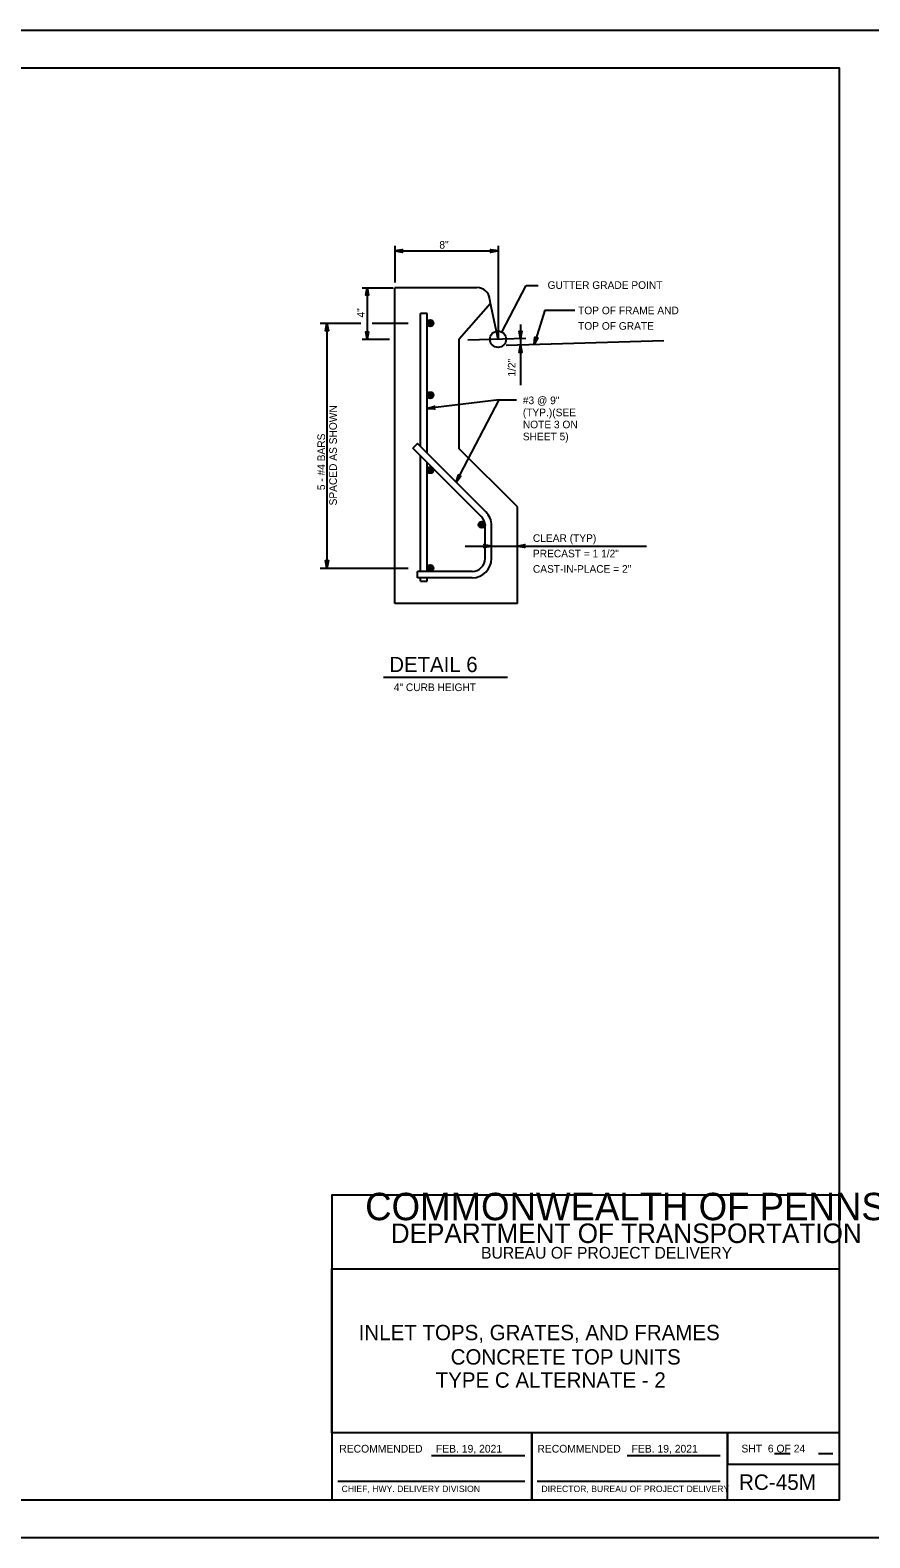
# Model space of a CAD drawing. Extents: x 2087776 to 2104538, y 970919 to 982612.
# Drawn here: x 2089436 to 2090522, y 978715 to 980663 of the extents above; entities that cross this region are included whole.
import ezdxf

# ---------------------------------------------------------------- set-up
doc = ezdxf.new("R2010")
doc.units = 0
doc.layers.add('1', color=7, linetype='Continuous')
doc.layers.add('PLT-BNDY', color=7, linetype='Continuous')

msp = doc.modelspace()

# ---------------------------------------------------------------- linework, layer by layer
at = {"layer": '1'}
for p, q in [((2089907.6, 980384.6), (2089907.6, 980337.3)), ((2089907.6, 980378), (2090041, 980378)), ((2090041, 980384.6), (2090041, 980323.4)), ((2090041, 980376), (2090041, 980263.9)), ((2089865.4, 980330.5), (2089905.3, 980330.5)), ((2089871.9, 980330.5), (2089871.9, 980263.9)), ((2089907.6, 979922.2), (2089907.6, 980330.5)), ((2090013.8, 980330.5), (2089907.6, 980330.5)), ((2090031.5, 980310.2), (2090030.3, 980315.9)), ((2090045.8, 980273.2), (2090077.6, 980333.5)), ((2090077.6, 980333.5), (2090092.7, 980333.5)), ((2089941, 980125.1), (2089941, 980297.2)), ((2089949.3, 980297.2), (2089941, 980297.2)), ((2089949.3, 980116.7), (2089949.3, 980297.2)), ((2090031.5, 980310.2), (2089991, 980263.9)), ((2090041, 980263.9), (2090031.5, 980310.2)), ((2090101.4, 980301.4), (2090087.7, 980257)), ((2090101.4, 980301.4), (2090140.1, 980301.4)), ((2089811, 980284.7), (2089863.6, 980284.7)), ((2089819.8, 980284.7), (2089819.8, 979968)), ((2089878.5, 980284.7), (2089924.8, 980284.7)), ((2090070.2, 980283.1), (2090070.2, 980204.5)), ((2089865.4, 980263.9), (2089900.7, 980263.9)), ((2089991, 980122.2), (2089991, 980263.9)), ((2090076.8, 980264.9), (2090002, 980262.7)), ((2090041, 980263.9), (2090041, 980263.9)), ((2090255.5, 980261.9), (2090051.5, 980255.9)), ((2090069.8, 980274.5), (2090069.8, 980266.1)), ((2090042.5, 980185.7), (2089949.3, 980174.3)), ((2089987, 980079), (2090042.5, 980185.7)), ((2090042.5, 980185.7), (2090064.8, 980185.7)), ((2089936.8, 980129.2), (2089930.9, 980123.3)), ((2090019.4, 980034.8), (2089930.9, 980123.3)), ((2090025.3, 980040.7), (2089936.8, 980129.2)), ((2090066, 980047.2), (2089991, 980122.2)), ((2089941, 979963.8), (2089941, 980113.3)), ((2089949.3, 979963.8), (2089949.3, 980105)), ((2090066, 979922.2), (2090066, 980047.2)), ((2090024.3, 979980.5), (2090024.3, 980023)), ((2090032.6, 979980.5), (2090032.6, 980023)), ((2089998.4, 979996.5), (2090233, 979996.5)), ((2089811, 979968), (2089924.8, 979968)), ((2090007.6, 979963.8), (2089936.8, 979963.8)), ((2089936.8, 979955.5), (2089936.8, 979963.8)), ((2090007.6, 979955.5), (2089936.8, 979955.5)), ((2089941, 979951.3), (2089941, 979955.5)), ((2089941, 979951.3), (2089949.3, 979951.3)), ((2089949.3, 979951.3), (2089949.3, 979955.5)), ((2090066, 979922.2), (2089907.6, 979922.2)), ((2089892.9, 979827.3), (2090053.1, 979827.3)), ((2089955.2, 978820.9), (2090075.6, 978820.9)), ((2090207.8, 978820.9), (2090328.2, 978820.9)), ((2090398.4, 978823.5), (2090418.6, 978823.5)), ((2090455.1, 978823.5), (2090473.9, 978823.5)), ((2089834, 978787.8), (2090075.6, 978787.8)), ((2090091.7, 978787.8), (2090328.2, 978787.8))]:
    msp.add_line(p, q, dxfattribs=at)
for points in [[(2090482.4, 978763.8), (2090482.4, 980614.2), (2087903.6, 980614.2), (2087903.6, 978763.8), (2090482.4, 978763.8), (2090482.4, 978850.3), (2089826.2, 978850.3), (2089826.2, 979062.5), (2090482.4, 979062.5), (2090482.4, 979157.5), (2089826.2, 979157.5), (2089826.2, 978763.8), (2090084.7, 978763.8), (2090084.7, 978850.3), (2090084.7, 978763.8), (2090337.4, 978763.8), (2090337.4, 978850.3), (2090337.4, 978809.9), (2090482.4, 978809.9)], [(2089907.6, 980378), (2089917.4, 980379.9), (2089917, 980379.6), (2089916.7, 980379.3), (2089916.5, 980379), (2089916.3, 980378.7), (2089916.2, 980378.4), (2089916.2, 980378), (2089916.2, 980377.7), (2089916.3, 980377.4), (2089916.5, 980377), (2089916.7, 980376.7), (2089917, 980376.5), (2089917.4, 980376.2), (2089907.6, 980378), (2089917, 980376.5), (2089916.7, 980376.7), (2089907.6, 980378), (2089916.5, 980377), (2089916.3, 980377.4), (2089907.6, 980378), (2089916.2, 980377.7), (2089916.2, 980378), (2089907.6, 980378), (2089916.2, 980378.4), (2089916.3, 980378.7), (2089907.6, 980378), (2089916.5, 980379), (2089916.7, 980379.3), (2089907.6, 980378), (2089917, 980379.6)], [(2090041, 980378), (2090031.2, 980376.2), (2090031.6, 980376.5), (2090031.9, 980376.7), (2090032.1, 980377), (2090032.3, 980377.4), (2090032.4, 980377.7), (2090032.4, 980378), (2090032.4, 980378.4), (2090032.3, 980378.7), (2090032.1, 980379), (2090031.9, 980379.3), (2090031.6, 980379.6), (2090031.2, 980379.9), (2090041, 980378), (2090031.6, 980379.6), (2090031.9, 980379.3), (2090041, 980378), (2090032.1, 980379), (2090032.3, 980378.7), (2090041, 980378), (2090032.4, 980378.4), (2090032.4, 980378), (2090041, 980378), (2090032.4, 980377.7), (2090032.3, 980377.4), (2090041, 980378), (2090032.1, 980377), (2090031.9, 980376.7), (2090041, 980378), (2090031.6, 980376.5)], [(2089871.9, 980330.5), (2089873.7, 980320.7), (2089873.4, 980321.1), (2089873.2, 980321.5), (2089872.8, 980321.7), (2089872.5, 980321.9), (2089872.2, 980321.9), (2089871.9, 980322), (2089871.5, 980321.9), (2089871.2, 980321.9), (2089870.9, 980321.7), (2089870.5, 980321.5), (2089870.3, 980321.1), (2089870, 980320.7), (2089871.9, 980330.5), (2089870.3, 980321.1), (2089870.5, 980321.5), (2089871.9, 980330.5), (2089870.9, 980321.7), (2089871.2, 980321.9), (2089871.9, 980330.5), (2089871.5, 980321.9), (2089871.9, 980322), (2089871.9, 980330.5), (2089872.2, 980321.9), (2089872.5, 980321.9), (2089871.9, 980330.5), (2089872.8, 980321.7), (2089873.2, 980321.5), (2089871.9, 980330.5), (2089873.4, 980321.1)], [(2089819.8, 980284.7), (2089821.7, 980274.9), (2089821.4, 980275.3), (2089821.2, 980275.7), (2089820.8, 980275.9), (2089820.5, 980276.1), (2089820.2, 980276.1), (2089819.8, 980276.2), (2089819.5, 980276.1), (2089819.2, 980276.1), (2089818.9, 980275.9), (2089818.5, 980275.7), (2089818.3, 980275.3), (2089818, 980274.9), (2089819.8, 980284.7), (2089818.3, 980275.3), (2089818.5, 980275.7), (2089819.8, 980284.7), (2089818.9, 980275.9), (2089819.2, 980276.1), (2089819.8, 980284.7), (2089819.5, 980276.1), (2089819.8, 980276.2), (2089819.8, 980284.7), (2089820.2, 980276.1), (2089820.5, 980276.1), (2089819.8, 980284.7), (2089820.8, 980275.9), (2089821.2, 980275.7), (2089819.8, 980284.7), (2089821.4, 980275.3)], [(2089871.9, 980263.9), (2089870, 980273.7), (2089870.3, 980273.3), (2089870.5, 980272.9), (2089870.9, 980272.7), (2089871.2, 980272.5), (2089871.5, 980272.5), (2089871.9, 980272.4), (2089872.2, 980272.5), (2089872.5, 980272.5), (2089872.8, 980272.7), (2089873.2, 980272.9), (2089873.4, 980273.3), (2089873.7, 980273.7), (2089871.9, 980263.9), (2089873.4, 980273.3), (2089873.2, 980272.9), (2089871.9, 980263.9), (2089872.8, 980272.7), (2089872.5, 980272.5), (2089871.9, 980263.9), (2089872.2, 980272.5), (2089871.9, 980272.4), (2089871.9, 980263.9), (2089871.5, 980272.5), (2089871.2, 980272.5), (2089871.9, 980263.9), (2089870.9, 980272.7), (2089870.5, 980272.9), (2089871.9, 980263.9), (2089870.3, 980273.3)], [(2090070.2, 980264.7), (2090068.4, 980274.5), (2090068.6, 980274.1), (2090068.9, 980273.8), (2090069.2, 980273.6), (2090069.5, 980273.4), (2090069.9, 980273.3), (2090070.2, 980273.3), (2090070.5, 980273.3), (2090070.8, 980273.4), (2090071.2, 980273.6), (2090071.5, 980273.8), (2090071.8, 980274.1), (2090072, 980274.5), (2090070.2, 980264.7), (2090071.8, 980274.1), (2090071.5, 980273.8), (2090070.2, 980264.7), (2090071.2, 980273.6), (2090070.8, 980273.4), (2090070.2, 980264.7), (2090070.5, 980273.3), (2090070.2, 980273.3), (2090070.2, 980264.7), (2090069.9, 980273.3), (2090069.5, 980273.4), (2090070.2, 980264.7), (2090069.2, 980273.6), (2090068.9, 980273.8), (2090070.2, 980264.7), (2090068.6, 980274.1)], [(2090070.2, 980256.4), (2090072, 980246.7), (2090071.8, 980247), (2090071.5, 980247.4), (2090071.2, 980247.6), (2090070.8, 980247.8), (2090070.5, 980247.9), (2090070.2, 980247.9), (2090069.9, 980247.9), (2090069.5, 980247.8), (2090069.2, 980247.6), (2090068.9, 980247.4), (2090068.6, 980247), (2090068.4, 980246.7), (2090070.2, 980256.4), (2090068.6, 980247), (2090068.9, 980247.4), (2090070.2, 980256.4), (2090069.2, 980247.6), (2090069.5, 980247.8), (2090070.2, 980256.4), (2090069.9, 980247.9), (2090070.2, 980247.9), (2090070.2, 980256.4), (2090070.5, 980247.9), (2090070.8, 980247.8), (2090070.2, 980256.4), (2090071.2, 980247.6), (2090071.5, 980247.4), (2090070.2, 980256.4), (2090071.8, 980247)], [(2090087.7, 980257), (2090088.8, 980266.8), (2090088.9, 980266.4), (2090089.1, 980266), (2090089.3, 980265.7), (2090089.6, 980265.4), (2090089.9, 980265.3), (2090090.2, 980265.1), (2090090.5, 980265.1), (2090090.9, 980265), (2090091.2, 980265.1), (2090091.6, 980265.2), (2090092, 980265.5), (2090092.3, 980265.8), (2090087.7, 980257), (2090092, 980265.5), (2090091.6, 980265.2), (2090087.7, 980257), (2090091.2, 980265.1), (2090090.9, 980265), (2090087.7, 980257), (2090090.5, 980265.1), (2090090.2, 980265.1), (2090087.7, 980257), (2090089.9, 980265.3), (2090089.6, 980265.4), (2090087.7, 980257), (2090089.3, 980265.7), (2090089.1, 980266), (2090087.7, 980257), (2090088.9, 980266.4)], [(2089949.3, 980174.3), (2089958.8, 980177.3), (2089958.4, 980177), (2089958.1, 980176.7), (2089957.9, 980176.3), (2089957.8, 980176), (2089957.8, 980175.6), (2089957.8, 980175.3), (2089957.8, 980175), (2089957.9, 980174.7), (2089958.2, 980174.4), (2089958.4, 980174.1), (2089958.8, 980173.9), (2089959.2, 980173.6), (2089949.3, 980174.3), (2089958.8, 980173.9), (2089958.4, 980174.1), (2089949.3, 980174.3), (2089958.2, 980174.4), (2089957.9, 980174.7), (2089949.3, 980174.3), (2089957.8, 980175), (2089957.8, 980175.3), (2089949.3, 980174.3), (2089957.8, 980175.6), (2089957.8, 980176), (2089949.3, 980174.3), (2089957.9, 980176.3), (2089958.1, 980176.7), (2089949.3, 980174.3), (2089958.4, 980177)], [(2089987, 980079), (2089989.9, 980088.5), (2089989.9, 980088.1), (2089990, 980087.6), (2089990.2, 980087.3), (2089990.4, 980087), (2089990.7, 980086.8), (2089990.9, 980086.6), (2089991.3, 980086.5), (2089991.6, 980086.4), (2089991.9, 980086.4), (2089992.3, 980086.4), (2089992.7, 980086.6), (2089993.1, 980086.9), (2089987, 980079), (2089992.7, 980086.6), (2089992.3, 980086.4), (2089987, 980079), (2089991.9, 980086.4), (2089991.6, 980086.4), (2089987, 980079), (2089991.3, 980086.5), (2089990.9, 980086.6), (2089987, 980079), (2089990.7, 980086.8), (2089990.4, 980087), (2089987, 980079), (2089990.2, 980087.3), (2089990, 980087.6), (2089987, 980079), (2089989.9, 980088.1)], [(2090032.6, 979996.5), (2090022.8, 979994.7), (2090023.2, 979995), (2090023.6, 979995.2), (2090023.8, 979995.6), (2090024, 979995.9), (2090024, 979996.2), (2090024.1, 979996.5), (2090024, 979996.9), (2090024, 979997.2), (2090023.8, 979997.5), (2090023.6, 979997.9), (2090023.2, 979998.1), (2090022.8, 979998.4), (2090032.6, 979996.5), (2090023.2, 979998.1), (2090023.6, 979997.9), (2090032.6, 979996.5), (2090023.8, 979997.5), (2090024, 979997.2), (2090032.6, 979996.5), (2090024, 979996.9), (2090024.1, 979996.5), (2090032.6, 979996.5), (2090024, 979996.2), (2090024, 979995.9), (2090032.6, 979996.5), (2090023.8, 979995.6), (2090023.6, 979995.2), (2090032.6, 979996.5), (2090023.2, 979995)], [(2090066, 979996.5), (2090075.8, 979998.4), (2090075.4, 979998.1), (2090075, 979997.9), (2090074.8, 979997.5), (2090074.6, 979997.2), (2090074.6, 979996.9), (2090074.5, 979996.5), (2090074.6, 979996.2), (2090074.6, 979995.9), (2090074.8, 979995.6), (2090075, 979995.2), (2090075.4, 979995), (2090075.8, 979994.7), (2090066, 979996.5), (2090075.4, 979995), (2090075, 979995.2), (2090066, 979996.5), (2090074.8, 979995.6), (2090074.6, 979995.9), (2090066, 979996.5), (2090074.6, 979996.2), (2090074.5, 979996.5), (2090066, 979996.5), (2090074.6, 979996.9), (2090074.6, 979997.2), (2090066, 979996.5), (2090074.8, 979997.5), (2090075, 979997.9), (2090066, 979996.5), (2090075.4, 979998.1)], [(2089819.8, 979968), (2089818, 979977.8), (2089818.3, 979977.4), (2089818.5, 979977), (2089818.9, 979976.9), (2089819.2, 979976.7), (2089819.5, 979976.6), (2089819.8, 979976.5), (2089820.2, 979976.6), (2089820.5, 979976.7), (2089820.8, 979976.9), (2089821.2, 979977), (2089821.4, 979977.4), (2089821.7, 979977.8), (2089819.8, 979968), (2089821.4, 979977.4), (2089821.2, 979977), (2089819.8, 979968), (2089820.8, 979976.9), (2089820.5, 979976.7), (2089819.8, 979968), (2089820.2, 979976.6), (2089819.8, 979976.5), (2089819.8, 979968), (2089819.5, 979976.6), (2089819.2, 979976.7), (2089819.8, 979968), (2089818.9, 979976.9), (2089818.5, 979977), (2089819.8, 979968), (2089818.3, 979977.4)]]:
    msp.add_lwpolyline(points, dxfattribs=at)
for centre, radius in [((2089953.5, 980284.7), 4.17), ((2089953.5, 980284.7), 3.87), ((2089953.5, 980284.7), 3.58), ((2089953.5, 980284.7), 3.28), ((2089953.5, 980284.7), 2.98), ((2089953.5, 980284.7), 2.69), ((2089953.5, 980284.7), 2.39), ((2089953.5, 980284.7), 2.1), ((2089953.5, 980284.7), 1.8), ((2089953.5, 980284.7), 1.5), ((2089953.5, 980284.7), 1.21), ((2089953.5, 980284.7), 0.912), ((2089953.5, 980284.7), 0.616), ((2089953.5, 980284.7), 0.32), ((2090041, 980263.9), 10.5), ((2089953.5, 980191.5), 4.17), ((2089953.5, 980191.5), 3.87), ((2089953.5, 980191.5), 3.58), ((2089953.5, 980191.5), 3.28), ((2089953.5, 980191.5), 2.98), ((2089953.5, 980191.5), 2.69), ((2089953.5, 980191.5), 2.39), ((2089953.5, 980191.5), 2.1), ((2089953.5, 980191.5), 1.8), ((2089953.5, 980191.5), 1.5), ((2089953.5, 980191.5), 1.21), ((2089953.5, 980191.5), 0.912), ((2089953.5, 980191.5), 0.616), ((2089953.5, 980191.5), 0.32), ((2089953.5, 980094.8), 4.17), ((2089953.5, 980094.8), 3.87), ((2089953.5, 980094.8), 3.58), ((2089953.5, 980094.8), 3.28), ((2089953.5, 980094.8), 2.98), ((2089953.5, 980094.8), 2.69), ((2089953.5, 980094.8), 2.39), ((2089953.5, 980094.8), 2.1), ((2089953.5, 980094.8), 1.8), ((2089953.5, 980094.8), 1.5), ((2089953.5, 980094.8), 1.21), ((2089953.5, 980094.8), 0.912), ((2089953.5, 980094.8), 0.616), ((2089953.5, 980094.8), 0.32), ((2090020.1, 980024.2), 4.17), ((2090020.1, 980024.2), 3.87), ((2090020.1, 980024.2), 3.58), ((2090020.1, 980024.2), 3.28), ((2090020.1, 980024.2), 2.98), ((2090020.1, 980024.2), 2.69), ((2090020.1, 980024.2), 2.39), ((2090020.1, 980024.2), 2.1), ((2090020.1, 980024.2), 1.8), ((2090020.1, 980024.2), 1.5), ((2090020.1, 980024.2), 1.21), ((2090020.1, 980024.2), 0.912), ((2090020.1, 980024.2), 0.616), ((2090020.1, 980024.2), 0.32), ((2089953.5, 979968), 4.17), ((2089953.5, 979968), 3.87), ((2089953.5, 979968), 3.58), ((2089953.5, 979968), 3.28), ((2089953.5, 979968), 2.98), ((2089953.5, 979968), 2.69), ((2089953.5, 979968), 2.39), ((2089953.5, 979968), 2.1), ((2089953.5, 979968), 1.8), ((2089953.5, 979968), 1.5), ((2089953.5, 979968), 1.21), ((2089953.5, 979968), 0.912), ((2089953.5, 979968), 0.616), ((2089953.5, 979968), 0.32)]:
    msp.add_circle(centre, radius, dxfattribs=at)
for centre, radius, start, end in [((2090013.8, 980313.9), 16.7, 7.1218, 90), ((2090007.6, 980023), 16.7, 0, 45), ((2090007.6, 980023), 25, 360, 45), ((2090007.6, 979980.5), 16.7, 270, 0), ((2090007.6, 979980.5), 25, 270, 0)]:
    msp.add_arc(centre, radius, start, end, dxfattribs=at)
at = {"layer": 'PLT-BNDY'}
msp.add_lwpolyline([(2087775.7, 980663.4), (2090534.9, 980663.4), (2090534.9, 978714.6), (2087775.7, 978714.6)], close=True, dxfattribs=at)

# ---------------------------------------------------------------- texts
at = {"layer": '1'}
for s, height, rotation, p in [('8"', 9.84, 360, (2089965.2, 980381)), ('4"', 9.84, 90, (2089868.6, 980291.9)), ('1/2"', 9.84, 90, (2090063.6, 980215.6)), ('SPACED AS SHOWN', 9.843, 90, (2089832.7, 980049.1)), ('5 - #4 BARS', 9.843, 90, (2089817.4, 980068.8))]:
    msp.add_text(s, height=height, rotation=rotation, dxfattribs=at).set_placement(p)
for s, height, p in [('GUTTER GRADE POINT', 9.843, (2090105.1, 980329)), ('TOP OF FRAME AND', 9.843, (2090144.5, 980296.2)), ('TOP OF GRATE', 9.843, (2090144.5, 980276.2)), ('#3 @ 9"', 9.84, (2090073.1, 980180)), ('(TYP.)(SEE', 9.84, (2090073.1, 980164.4)), ('NOTE 3 ON', 9.84, (2090073.1, 980148.8)), ('SHEET 5) ', 9.84, (2090073.1, 980133.3)), ('CLEAR (TYP)', 9.843, (2090086.1, 980001.9)), ('PRECAST = 1 1/2"', 9.843, (2090086.1, 979982)), ('CAST-IN-PLACE = 2"', 9.843, (2090086.1, 979962.1)), ('DETAIL 6', 19.69, (2089900.5, 979833.7)), ('4" CURB HEIGHT', 9.843, (2089906.3, 979809.1)), ('COMMONWEALTH OF PENNSYLVANIA', 35.379, (2089869.3, 979125.2)), ('DEPARTMENT OF TRANSPORTATION', 25.211, (2089902.4, 979095.7)), ('BUREAU OF PROJECT DELIVERY', 15.164, (2090019.1, 979075.5)), ('INLET TOPS, GRATES, AND FRAMES', 19.816, (2089860.9, 978970.1)), ('CONCRETE TOP UNITS', 19.816, (2089979.8, 978938.6)), ('TYPE C ALTERNATE - 2', 19.816, (2089960.4, 978908.7)), ('RECOMMENDED', 10, (2089835.8, 978824.8)), ('FEB. 19, 2021', 10, (2089960.8, 978824.8)), ('RECOMMENDED', 10, (2090091.9, 978824.8)), ('FEB. 19, 2021', 10, (2090213.7, 978824.8)), ('SHT  6 OF 24', 10, (2090355.6, 978825)), ('RC-45M', 20, (2090352.4, 978776.6)), ('CHIEF, HWY. DELIVERY DIVISION', 8.333, (2089838.8, 978773.8)), ('DIRECTOR, BUREAU OF PROJECT DELIVERY', 8.333, (2090097.1, 978773.8))]:
    msp.add_text(s, height=height, dxfattribs=at).set_placement(p)

doc.saveas('drawing.dxf')
